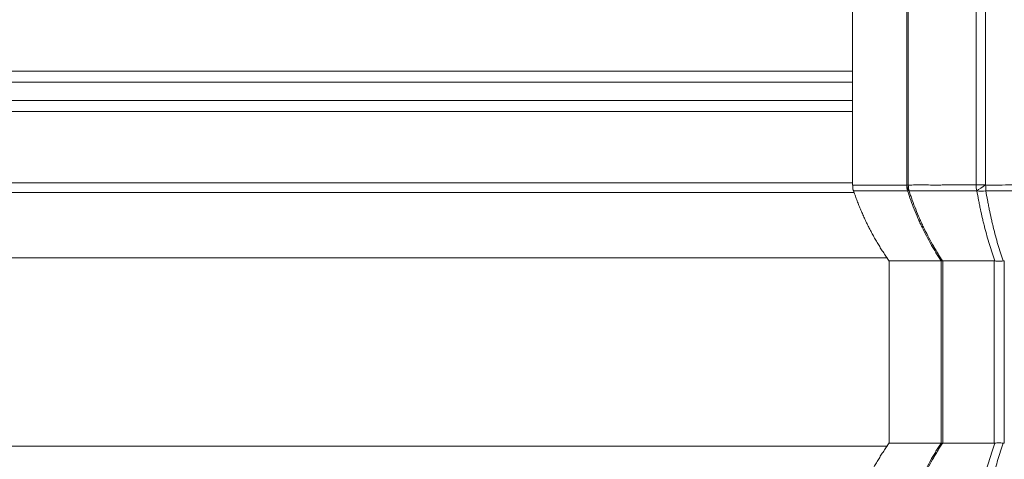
# Model space of a CAD drawing. Header units: millimetres. Extents: x 0 to 594, y 0 to 420.
# Tile 234 of 420: x 239.55 to 253.05, y 324.3 to 330.33. Entities that reach past the tile are written whole.
import ezdxf

# ---------------------------------------------------------------- set-up
doc = ezdxf.new("R2010")
doc.units = ezdxf.units.MM
doc.layers.add('1', color=7, linetype='Continuous', true_color=0xffffff)
doc.styles.add('Arial Unicode MS', font='txt')
doc.dimstyles.get("Standard").update_dxf_attribs({"dimtxt": 0.18, "dimasz": 0.18, "dimexe": 0.18, "dimexo": 0.0625, "dimgap": 0.09, "dimtad": 0, "dimtih": 1, "dimtoh": 1, "dimdec": 4, "dimzin": 0, "dimdsep": 46, "dimtxsty": 'Standard', "dimcen": 0.09, "dimadec": 0, "dimazin": 0, "dimtfac": 1, "dimtdec": 4, "dimtofl": 0, "dimtmove": 0, "dimatfit": 3, "dimfxl": 0, "dimtolj": 1, "dimtzin": 0, "dimarcsym": 0})

# ---------------------------------------------------------------- blocks, each defined once
blk = doc.blocks.new('_U0')
at = {"layer": '1', "color": 18, "lineweight": 13}
for p, q in [((147.657, 304.172), (147.657, 390.192)), ((305.847, 301.392), (305.847, 390.192)), ((147.657, 388.192), (198.852, 388.192)), ((305.847, 388.192), (254.652, 388.192))]:
    blk.add_line(p, q, dxfattribs=at)
at = {"layer": '1', "color": 18}
for points in [[(147.657, 388.192), (151.157, 389.13), (151.157, 387.254)], [(305.847, 388.192), (302.347, 387.254), (302.347, 389.13)]]:
    blk.add_solid(points, dxfattribs=at)
at = {"layer": '1', "color": 18, "linetype": 'Continuous', "lineweight": 13, "char_height": 3.5, "attachment_point": 7, "line_spacing_factor": 1.047437, "style": 'Arial Unicode MS'}
for s, insert in [('\\fArial Unicode MS|b0|i0;\\W1.0000;3.16', (200.537, 385.556)), ('\\fArial Unicode MS|b0|i0;\\W1.0000;LIFT POINT SPAN', (213.204, 385.556))]:
    blk.add_mtext(s, dxfattribs=dict(at, insert=insert))

msp = doc.modelspace()

# ---------------------------------------------------------------- linework, layer by layer
at = {"layer": '1', "color": 155, "linetype": 'Continuous', "lineweight": 13}
for p, q in [((250.971, 346.969), (250.971, 328.063)), ((251.714, 328.063), (251.714, 346.936)), ((251.735, 346.936), (251.735, 328.063)), ((252.666, 328.064), (252.666, 346.923)), ((252.796, 346.923), (252.796, 328.064)), ((237.597, 329.623), (250.971, 329.623)), ((250.971, 329.473), (237.596, 329.473)), ((237.596, 329.223), (250.971, 329.223)), ((250.971, 329.073), (237.597, 329.073)), ((251.735, 328.063), (251.714, 328.063)), ((252.796, 328.064), (252.666, 328.064)), ((250.984, 327.984), (250.984, 327.984)), ((251.471, 327.023), (251.471, 324.523)), ((252.185, 324.523), (252.185, 327.023)), ((252.209, 327.023), (252.209, 324.523)), ((252.913, 324.523), (252.913, 327.023)), ((252.924, 327.023), (252.924, 327.023)), ((253.037, 327.023), (253.037, 327.023)), ((253.052, 327.023), (253.052, 324.523)), ((252.924, 324.523), (252.924, 324.524)), ((253.037, 324.524), (253.037, 324.523))]:
    msp.add_line(p, q, dxfattribs=at)
for centre, major_axis, ratio, start_param, end_param in [((251.957, 328.063), (0, -0.25), 0.972988, 4.712437, 5.036722), ((251.957, 328.063), (0.238, -0.075), 0.785538, 3.523903, 3.929857), ((251.957, 328.063), (0.238, -0.075), 0.785526, 3.523895, 3.929846), ((251.957, 328.063), (0, -0.25), 0.88638, 4.712218, 5.036692), ((252.845, 328.064), (0, -0.25), 0.716387, 4.712449, 5.037596), ((252.845, 328.064), (-0.216, -0.126), 0.099688, 4.881592, 5.556438), ((252.845, 328.063), (-0.216, -0.126), 0.099694, 4.881584, 5.556438), ((252.845, 328.063), (0, -0.25), 0.194966, 4.712371, 5.036821), ((251.957, 328.063), (-0.238, -0.076), 0.112989, 0.222052, 0.457434), ((252.845, 328.063), (-0.246, -0.042), 0.291637, 0.763118, 1.333139)]:
    msp.add_ellipse(centre, major_axis=major_axis, ratio=ratio, start_param=start_param, end_param=end_param, dxfattribs=at)
for points, knots in [([(237.597, 328.095), (238.848, 328.095), (240.1, 328.095), (242.602, 328.095), (243.852, 328.095), (246.349, 328.095), (247.596, 328.095), (249.553, 328.095), (250.264, 328.095), (250.974, 328.095)], [0, 0, 0, 0, 0.279975, 0.279975, 0.55995, 0.55995, 0.839924, 0.839924, 1, 1, 1, 1]), ([(251.714, 328.063), (251.665, 328.063), (251.572, 328.063), (251.448, 328.064), (251.375, 328.063), (251.323, 328.063), (251.298, 328.063), (251.275, 328.063), (251.259, 328.063), (251.252, 328.063), (251.215, 328.063), (251.16, 328.063), (251.093, 328.064), (251.058, 328.063), (251.035, 328.063), (251.024, 328.063), (251.015, 328.063), (251.009, 328.063), (251.007, 328.063), (250.994, 328.063), (250.978, 328.063), (250.971, 328.064), (250.971, 328.064), (250.971, 328.064)], [0, 0, 0, 0, 0.09851, 0.19702, 0.29553, 0.29553, 0.344785, 0.369413, 0.369413, 0.39404, 0.39404, 0.49255, 0.591061, 0.689571, 0.689571, 0.738826, 0.763453, 0.763453, 0.788081, 0.788081, 0.886591, 0.985101, 1, 1, 1, 1]), ([(251.735, 328.063), (251.751, 328.063), (251.766, 328.063), (251.798, 328.064), (251.814, 328.064), (251.863, 328.064), (251.931, 328.064), (252.039, 328.064), (252.115, 328.063), (252.163, 328.063), (252.173, 328.063), (252.193, 328.064), (252.223, 328.064), (252.253, 328.064), (252.314, 328.064), (252.356, 328.064), (252.409, 328.064), (252.42, 328.064), (252.442, 328.064), (252.452, 328.064), (252.485, 328.064), (252.507, 328.064), (252.574, 328.064), (252.619, 328.064), (252.666, 328.064)], [0, 0, 0, 0, 0.0625, 0.0625, 0.125, 0.125, 0.25, 0.375, 0.5, 0.5, 0.53125, 0.53125, 0.5625, 0.625, 0.625, 0.75, 0.75, 0.78125, 0.78125, 0.8125, 0.8125, 0.875, 0.875, 1, 1, 1, 1]), ([(252.796, 328.063), (252.856, 328.063), (252.917, 328.063), (253.037, 328.064), (253.098, 328.064), (253.279, 328.064), (253.521, 328.064), (253.764, 328.064), (253.946, 328.064), (254.038, 328.064), (254.129, 328.064), (254.19, 328.064), (254.221, 328.064), (254.373, 328.064), (254.618, 328.064), (254.985, 328.064), (255.23, 328.064), (255.383, 328.064), (255.414, 328.064), (255.475, 328.064), (255.567, 328.064), (255.659, 328.064), (255.721, 328.064)], [0, 0, 0, 0, 0.0625, 0.0625, 0.125, 0.125, 0.25, 0.375, 0.375, 0.4375, 0.46875, 0.46875, 0.5, 0.5, 0.625, 0.75, 0.875, 0.875, 0.90625, 0.90625, 0.9375, 1, 1, 1, 1]), ([(250.988, 327.96), (249.031, 327.96), (247.067, 327.96), (242.601, 327.96), (240.097, 327.96), (237.596, 327.96)], [0, 0, 0, 0, 0.440735, 0.440735, 1, 1, 1, 1]), ([(251.726, 327.984), (251.678, 327.984), (251.585, 327.984), (251.461, 327.984), (251.387, 327.984), (251.336, 327.984), (251.319, 327.984), (251.295, 327.984), (251.287, 327.984), (251.272, 327.984), (251.264, 327.984), (251.227, 327.984), (251.173, 327.984), (251.106, 327.984), (251.071, 327.984), (251.048, 327.984), (251.041, 327.984), (251.031, 327.984), (251.028, 327.984), (251.023, 327.984), (251.02, 327.984), (251.007, 327.984), (250.991, 327.984), (250.984, 327.984), (250.984, 327.984), (250.984, 327.984)], [0, 0, 0, 0, 0.098495, 0.19699, 0.295485, 0.295485, 0.344733, 0.344733, 0.369357, 0.369357, 0.393981, 0.393981, 0.492476, 0.590971, 0.689466, 0.689466, 0.738714, 0.738714, 0.763338, 0.763338, 0.787961, 0.787961, 0.886456, 0.984952, 1, 1, 1, 1]), ([(252.187, 327.023), (252.184, 327.028), (252.181, 327.033), (252.174, 327.042), (252.165, 327.056), (252.144, 327.088), (252.115, 327.135), (252.092, 327.173), (252.075, 327.202), (252.069, 327.211), (252.058, 327.23), (252.053, 327.24), (252.003, 327.327), (251.962, 327.406), (251.919, 327.496), (251.914, 327.506), (251.904, 327.526), (251.89, 327.557), (251.859, 327.628), (251.833, 327.69), (251.783, 327.814), (251.753, 327.898), (251.726, 327.984)], [0, 0, 0, 0, 0.015625, 0.015625, 0.03125, 0.0625, 0.125, 0.1875, 0.1875, 0.21875, 0.21875, 0.25, 0.25, 0.5, 0.5, 0.53125, 0.53125, 0.5625, 0.625, 0.75, 0.75, 1, 1, 1, 1]), ([(251.747, 327.984), (251.754, 327.962), (251.76, 327.941), (251.775, 327.899), (251.797, 327.835), (251.836, 327.731), (251.87, 327.648), (251.897, 327.587), (251.91, 327.557), (251.924, 327.526), (251.934, 327.506), (251.939, 327.496), (251.982, 327.406), (252.023, 327.327), (252.072, 327.24), (252.078, 327.23), (252.089, 327.211), (252.094, 327.202), (252.111, 327.173), (252.134, 327.135), (252.163, 327.088), (252.184, 327.056), (252.195, 327.039), (252.2, 327.031), (252.203, 327.028), (252.204, 327.026), (252.205, 327.024), (252.206, 327.023)], [0, 0, 0, 0, 0.0625, 0.0625, 0.125, 0.25, 0.375, 0.375, 0.4375, 0.46875, 0.46875, 0.5, 0.5, 0.75, 0.75, 0.78125, 0.78125, 0.8125, 0.8125, 0.875, 0.9375, 0.96875, 0.984375, 0.992188, 0.996094, 0.996094, 1, 1, 1, 1]), ([(252.675, 327.984), (252.629, 327.984), (252.584, 327.984), (252.517, 327.984), (252.495, 327.984), (252.462, 327.984), (252.451, 327.984), (252.43, 327.984), (252.419, 327.984), (252.366, 327.984), (252.324, 327.984), (252.263, 327.984), (252.243, 327.984), (252.213, 327.984), (252.203, 327.984), (252.184, 327.984), (252.174, 327.984), (252.125, 327.984), (252.05, 327.984), (251.942, 327.984), (251.875, 327.984), (251.826, 327.984), (251.809, 327.984), (251.778, 327.984), (251.762, 327.984), (251.747, 327.984)], [0, 0, 0, 0, 0.125, 0.125, 0.1875, 0.1875, 0.21875, 0.21875, 0.25, 0.25, 0.375, 0.375, 0.4375, 0.4375, 0.46875, 0.46875, 0.5, 0.5, 0.625, 0.75, 0.875, 0.875, 0.9375, 0.9375, 1, 1, 1, 1]), ([(252.924, 327.023), (252.921, 327.032), (252.917, 327.042), (252.911, 327.06), (252.908, 327.069), (252.898, 327.097), (252.879, 327.153), (252.861, 327.21), (252.825, 327.325), (252.803, 327.404), (252.777, 327.504), (252.772, 327.524), (252.762, 327.565), (252.757, 327.585), (252.742, 327.647), (252.733, 327.688), (252.72, 327.751), (252.715, 327.771), (252.707, 327.813), (252.703, 327.835), (252.69, 327.898), (252.683, 327.941), (252.675, 327.984)], [0, 0, 0, 0, 0.03125, 0.03125, 0.0625, 0.0625, 0.125, 0.25, 0.25, 0.5, 0.5, 0.5625, 0.5625, 0.625, 0.625, 0.75, 0.75, 0.8125, 0.8125, 0.875, 0.875, 1, 1, 1, 1]), ([(252.799, 327.984), (252.806, 327.941), (252.813, 327.898), (252.825, 327.835), (252.829, 327.814), (252.837, 327.772), (252.841, 327.751), (252.854, 327.688), (252.863, 327.647), (252.877, 327.586), (252.882, 327.565), (252.891, 327.525), (252.896, 327.504), (252.921, 327.404), (252.942, 327.325), (252.976, 327.21), (252.988, 327.172), (253.006, 327.116), (253.012, 327.097), (253.021, 327.069), (253.024, 327.06), (253.03, 327.042), (253.034, 327.032), (253.037, 327.023)], [0, 0, 0, 0, 0.125, 0.125, 0.1875, 0.1875, 0.25, 0.25, 0.375, 0.375, 0.4375, 0.4375, 0.5, 0.5, 0.75, 0.75, 0.875, 0.875, 0.9375, 0.9375, 0.96875, 0.96875, 1, 1, 1, 1]), ([(255.721, 327.984), (255.659, 327.984), (255.567, 327.984), (255.476, 327.984), (255.414, 327.984), (255.384, 327.984), (255.23, 327.984), (254.985, 327.984), (254.619, 327.984), (254.374, 327.984), (254.222, 327.984), (254.191, 327.984), (254.131, 327.984), (254.039, 327.984), (253.948, 327.984), (253.765, 327.984), (253.523, 327.984), (253.16, 327.984), (252.919, 327.984), (252.799, 327.984)], [0, 0, 0, 0, 0.0625, 0.09375, 0.09375, 0.125, 0.125, 0.25, 0.375, 0.5, 0.5, 0.53125, 0.53125, 0.5625, 0.625, 0.625, 0.75, 0.875, 1, 1, 1, 1]), ([(237.596, 327.063), (240.096, 327.063), (242.599, 327.063), (247.22, 327.063), (249.34, 327.063), (251.45, 327.063)], [0, 0, 0, 0, 0.540276, 0.540276, 1, 1, 1, 1]), ([(251.471, 327.023), (251.471, 327.023), (251.502, 327.023), (251.7, 327.023), (252.001, 327.023), (252.185, 327.023)], [0, 0, 0, 0, 0.214039, 0.609669, 1, 1, 1, 1]), ([(252.209, 327.023), (252.309, 327.023), (252.525, 327.023), (252.782, 327.023), (252.913, 327.023)], [0, 0, 0, 0, 0.520828, 1, 1, 1, 1]), ([(252.924, 327.023), (252.932, 327.022), (252.94, 327.021), (252.958, 327.02), (252.967, 327.02), (252.979, 327.02), (252.981, 327.02), (252.986, 327.02), (252.988, 327.02), (252.996, 327.02), (253.001, 327.02), (253.016, 327.021), (253.026, 327.022), (253.037, 327.023)], [0, 0, 0, 0, 0.25, 0.25, 0.5, 0.5, 0.5625, 0.5625, 0.625, 0.625, 0.75, 0.75, 1, 1, 1, 1]), ([(252.185, 324.523), (252.001, 324.523), (251.7, 324.523), (251.502, 324.523), (251.471, 324.523), (251.471, 324.523)], [0, 0, 0, 0, 0.390331, 0.785961, 1, 1, 1, 1]), ([(251.726, 323.563), (251.753, 323.648), (251.783, 323.733), (251.833, 323.857), (251.859, 323.919), (251.89, 323.99), (251.904, 324.02), (251.914, 324.04), (251.919, 324.051), (251.962, 324.141), (252.003, 324.22), (252.053, 324.307), (252.058, 324.316), (252.069, 324.335), (252.075, 324.345), (252.092, 324.374), (252.115, 324.412), (252.144, 324.458), (252.165, 324.491), (252.174, 324.505), (252.181, 324.514), (252.184, 324.519), (252.187, 324.523)], [0, 0, 0, 0, 0.25, 0.25, 0.375, 0.4375, 0.46875, 0.46875, 0.5, 0.5, 0.75, 0.75, 0.78125, 0.78125, 0.8125, 0.8125, 0.875, 0.9375, 0.96875, 0.984375, 0.984375, 1, 1, 1, 1]), ([(252.206, 324.523), (252.205, 324.522), (252.204, 324.521), (252.203, 324.519), (252.2, 324.515), (252.195, 324.507), (252.184, 324.491), (252.163, 324.458), (252.134, 324.412), (252.111, 324.374), (252.094, 324.345), (252.089, 324.335), (252.078, 324.316), (252.072, 324.307), (252.023, 324.22), (251.982, 324.141), (251.939, 324.051), (251.934, 324.041), (251.924, 324.02), (251.91, 323.99), (251.897, 323.96), (251.87, 323.898), (251.836, 323.816), (251.797, 323.711), (251.775, 323.648), (251.76, 323.606), (251.754, 323.584), (251.747, 323.563)], [0, 0, 0, 0, 0.003906, 0.003906, 0.007813, 0.015625, 0.03125, 0.0625, 0.125, 0.1875, 0.1875, 0.21875, 0.21875, 0.25, 0.25, 0.5, 0.5, 0.53125, 0.53125, 0.5625, 0.625, 0.625, 0.75, 0.875, 0.9375, 0.9375, 1, 1, 1, 1]), ([(252.913, 324.523), (252.782, 324.523), (252.525, 324.523), (252.309, 324.523), (252.209, 324.523)], [0, 0, 0, 0, 0.479172, 1, 1, 1, 1]), ([(252.675, 323.563), (252.683, 323.606), (252.69, 323.649), (252.703, 323.712), (252.707, 323.733), (252.715, 323.775), (252.72, 323.796), (252.733, 323.859), (252.742, 323.9), (252.757, 323.961), (252.762, 323.982), (252.772, 324.022), (252.777, 324.042), (252.803, 324.143), (252.825, 324.221), (252.861, 324.337), (252.879, 324.394), (252.898, 324.45), (252.908, 324.477), (252.911, 324.487), (252.917, 324.505), (252.921, 324.514), (252.924, 324.523)], [0, 0, 0, 0, 0.125, 0.125, 0.1875, 0.1875, 0.25, 0.25, 0.375, 0.375, 0.4375, 0.4375, 0.5, 0.5, 0.75, 0.75, 0.875, 0.9375, 0.9375, 0.96875, 0.96875, 1, 1, 1, 1]), ([(253.037, 324.523), (253.034, 324.514), (253.03, 324.505), (253.024, 324.487), (253.021, 324.477), (253.012, 324.449), (253.006, 324.431), (252.988, 324.374), (252.976, 324.337), (252.942, 324.221), (252.921, 324.143), (252.896, 324.042), (252.891, 324.022), (252.882, 323.981), (252.877, 323.961), (252.863, 323.9), (252.854, 323.858), (252.841, 323.796), (252.837, 323.775), (252.829, 323.733), (252.825, 323.712), (252.813, 323.648), (252.806, 323.606), (252.799, 323.563)], [0, 0, 0, 0, 0.03125, 0.03125, 0.0625, 0.0625, 0.125, 0.125, 0.25, 0.25, 0.5, 0.5, 0.5625, 0.5625, 0.625, 0.625, 0.75, 0.75, 0.8125, 0.8125, 0.875, 0.875, 1, 1, 1, 1]), ([(253.037, 324.524), (253.026, 324.525), (253.016, 324.526), (253.001, 324.526), (252.996, 324.526), (252.988, 324.527), (252.986, 324.527), (252.981, 324.527), (252.979, 324.527), (252.967, 324.527), (252.958, 324.527), (252.94, 324.526), (252.932, 324.525), (252.924, 324.524)], [0, 0, 0, 0, 0.25, 0.25, 0.375, 0.375, 0.4375, 0.4375, 0.5, 0.5, 0.75, 0.75, 1, 1, 1, 1]), ([(251.45, 324.484), (249.34, 324.484), (247.22, 324.484), (242.599, 324.484), (240.096, 324.483), (237.596, 324.483)], [0, 0, 0, 0, 0.459733, 0.459733, 1, 1, 1, 1])]:
    msp.add_open_spline(points, degree=3, knots=knots, dxfattribs=at)
for points, degree in [([(250.974, 328.06), (250.967, 328.011), (250.99, 327.972)], 2), ([(251.714, 328.063), (251.714, 328.063)], 1), ([(252.796, 328.063), (252.796, 328.064), (252.796, 328.064), (252.796, 328.064)], 3), ([(250.982, 327.99), (251.157, 327.468), (251.475, 327.018)], 2), ([(251.747, 327.984), (251.747, 327.984)], 1), ([(252.675, 327.984), (252.675, 327.984), (252.675, 327.984), (252.675, 327.984)], 3), ([(252.185, 327.023), (252.186, 327.023), (252.186, 327.023), (252.187, 327.023)], 3), ([(252.187, 327.023), (252.189, 327.023), (252.194, 327.023), (252.202, 327.023), (252.206, 327.023)], 3), ([(252.206, 327.023), (252.207, 327.023), (252.208, 327.023), (252.209, 327.023)], 3), ([(252.913, 327.023), (252.917, 327.023), (252.92, 327.023), (252.924, 327.023)], 3), ([(253.037, 327.023), (253.042, 327.023), (253.047, 327.023), (253.052, 327.023)], 3), ([(251.475, 324.529), (251.157, 324.079), (250.982, 323.557)], 2), ([(252.187, 324.523), (252.186, 324.523), (252.186, 324.523), (252.185, 324.523)], 3), ([(252.206, 324.523), (252.202, 324.524), (252.194, 324.524), (252.189, 324.524), (252.187, 324.523)], 3), ([(252.209, 324.523), (252.208, 324.523), (252.207, 324.523), (252.206, 324.523)], 3), ([(252.924, 324.524), (252.92, 324.524), (252.917, 324.523), (252.913, 324.523)], 3), ([(253.052, 324.523), (253.047, 324.523), (253.042, 324.524), (253.037, 324.524)], 3)]:
    msp.add_open_spline(points, degree=degree, dxfattribs=at)

# ---------------------------------------------------------------- dimensions: what is measured, and where the dimension line sits
at = {"layer": '1', "color": 18, "linetype": 'Continuous', "lineweight": 13}
dim = msp.add_linear_dim(base=(305.847, 388.192), p1=(147.657, 304.172), p2=(305.847, 301.392), text=' <> \\fArial Unicode MS|b0|i0;\\C18;{\\H1.00x;\\fArial Unicode MS|b0|i0;LIFT POINT SPAN\\fArial Unicode MS|b0|i0;}\\C18;', dimstyle='Standard', override={"dimtxt": 3.5, "dimasz": 3.5, "dimexe": 2, "dimexo": 0, "dimgap": 1.5, "dimtih": 1, "dimtoh": 1, "dimdec": 2, "dimlfac": 0.02, "dimdsep": 46, "dimlunit": 2, "dimtxsty": 'Arial Unicode MS', "dimsah": 1, "dimse1": 0, "dimse2": 0, "dimsd1": 0, "dimsd2": 0, "dimclrd": 18, "dimclre": 18, "dimclrt": 18, "dimtol": 0, "dimtm": -0.1, "dimtfac": 1, "dimtdec": 2, "dimtofl": 1, "dimtmove": 0, "dimlwd": 13, "dimlwe": 13}, dxfattribs=at)
dim.commit()
dim.dimension.update_dxf_attribs({"geometry": '_U0', "text_midpoint": (226.752, 388.192), "dimtype": 160})

doc.saveas('drawing.dxf')
